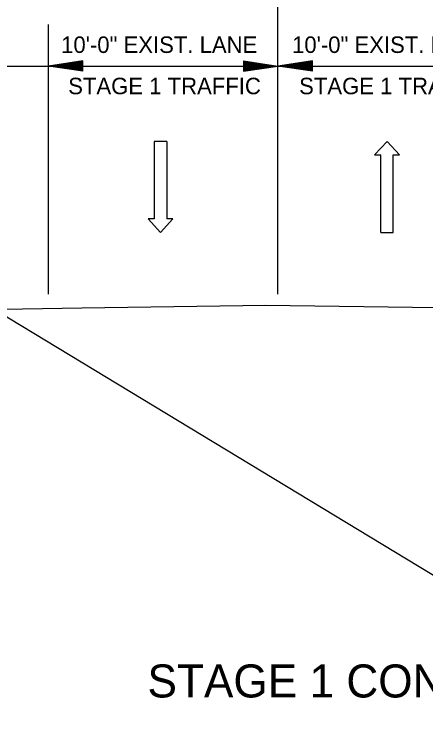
# Model space of a CAD drawing. Extents: x 1807779 to 1818251, y 673292 to 678849.
# Drawn here: x 1814990.8 to 1815170.3, y 673775 to 674083.2 of the extents above; entities that cross this region are included whole.
import ezdxf

# ---------------------------------------------------------------- set-up
doc = ezdxf.new("R2010")
doc.units = 0
for name, color, linetype in [('Default', 7, 'Continuous'), ('Dimensions', 7, 'Continuous'), ('S_PHOTO_CTL_ANNOT', 7, 'Continuous'), ('T_Drafting', 7, 'Continuous')]:
    doc.layers.add(name, color=color, linetype=linetype)

msp = doc.modelspace()

# ---------------------------------------------------------------- linework, layer by layer
at = {"layer": 'Dimensions'}
for p, q in [((1815105.79, 673961.14), (1815105.79, 674159.62)), ((1815005.79, 673961.14), (1815005.79, 674078.61)), ((1815020.79, 674062.82), (1815005.79, 674060.57)), ((1815020.79, 674062.44), (1815008.29, 674060.57)), ((1815020.79, 674062.06), (1815010.87, 674060.57)), ((1815020.79, 674061.69), (1815013.37, 674060.57)), ((1815020.79, 674058.32), (1815020.79, 674062.82)), ((1815090.79, 674062.82), (1815105.79, 674060.57)), ((1815090.79, 674062.82), (1815090.79, 674058.32)), ((1815090.79, 674062.82), (1815105.79, 674060.57)), ((1815090.79, 674062.82), (1815090.79, 674058.32)), ((1815090.79, 674062.44), (1815103.28, 674060.57)), ((1815090.79, 674062.44), (1815103.28, 674060.57)), ((1815090.79, 674062.06), (1815100.7, 674060.57)), ((1815090.79, 674062.06), (1815100.7, 674060.57)), ((1815090.79, 674061.69), (1815098.21, 674060.57)), ((1815090.79, 674061.69), (1815098.21, 674060.57)), ((1815120.79, 674062.82), (1815105.79, 674060.57)), ((1815120.79, 674062.44), (1815108.29, 674060.57)), ((1815120.79, 674062.06), (1815110.87, 674060.57)), ((1815120.79, 674061.69), (1815113.37, 674060.57)), ((1815120.79, 674058.32), (1815120.79, 674062.82)), ((1814876.97, 674060.57), (1815105.79, 674060.57)), ((1815020.79, 674058.32), (1815005.79, 674060.57)), ((1815020.79, 674058.69), (1815008.29, 674060.57)), ((1815020.79, 674059.08), (1815010.87, 674060.57)), ((1815020.79, 674059.45), (1815013.37, 674060.57)), ((1815020.79, 674061.3), (1815015.91, 674060.57)), ((1815020.79, 674059.84), (1815015.91, 674060.57)), ((1815020.79, 674060.92), (1815018.42, 674060.57)), ((1815020.79, 674060.22), (1815018.42, 674060.57)), ((1815090.79, 674061.3), (1815095.66, 674060.57)), ((1815090.79, 674061.3), (1815095.66, 674060.57)), ((1815090.79, 674060.92), (1815093.16, 674060.57)), ((1815090.79, 674060.92), (1815093.16, 674060.57)), ((1815090.79, 674058.32), (1815105.79, 674060.57)), ((1815090.79, 674059.83), (1815095.66, 674060.57)), ((1815090.79, 674059.08), (1815100.7, 674060.57)), ((1815090.79, 674058.69), (1815103.28, 674060.57)), ((1815090.79, 674059.45), (1815098.21, 674060.57)), ((1815090.79, 674060.22), (1815093.16, 674060.57)), ((1815090.79, 674058.32), (1815105.79, 674060.57)), ((1815090.79, 674059.83), (1815095.66, 674060.57)), ((1815090.79, 674059.08), (1815100.7, 674060.57)), ((1815090.79, 674058.69), (1815103.28, 674060.57)), ((1815090.79, 674059.45), (1815098.21, 674060.57)), ((1815090.79, 674060.22), (1815093.16, 674060.57)), ((1815105.79, 674060.57), (1815332.89, 674060.57)), ((1815120.79, 674058.32), (1815105.79, 674060.57)), ((1815120.79, 674058.69), (1815108.29, 674060.57)), ((1815120.79, 674059.08), (1815110.87, 674060.57)), ((1815120.79, 674059.45), (1815113.37, 674060.57)), ((1815120.79, 674061.3), (1815115.91, 674060.57)), ((1815120.79, 674059.84), (1815115.91, 674060.57)), ((1815120.79, 674060.92), (1815118.42, 674060.57)), ((1815120.79, 674060.22), (1815118.42, 674060.57)), ((1815057.3, 674027.69), (1815057.3, 673993.97)), ((1815150.64, 673988.05), (1815150.64, 674021.77))]:
    msp.add_line(p, q, dxfattribs=at)
for points in [[(1815057.3, 674027.69), (1815051.9, 674027.69), (1815051.9, 673993.97), (1815049.2, 673993.97), (1815054.6, 673988.05), (1815060, 673993.97), (1815057.3, 673993.97)], [(1815150.64, 673988.05), (1815156.04, 673988.05), (1815156.04, 674021.77), (1815158.74, 674021.77), (1815153.34, 674027.69), (1815147.94, 674021.77), (1815150.64, 674021.77)]]:
    msp.add_lwpolyline(points, dxfattribs=at)
at = {"layer": 'S_PHOTO_CTL_ANNOT'}
msp.add_line((1814425.79, 674291.38), (1816075.79, 673292.32), dxfattribs=at)
at = {"layer": 'T_Drafting'}
msp.add_lwpolyline([(1814480.16, 673949.87), (1814535.82, 673916.91), (1814671.2, 673824.11), (1814833.77, 673936.36), (1814875.27, 673943.12), (1814925.5, 673953.52), (1815020.37, 673955.18), (1815100.55, 673956.25), (1815260.54, 673954.11), (1815289.01, 673953.47), (1815317.34, 673949.88), (1815367.9, 673935.45), (1815415.36, 673922.36), (1815530.07, 673861.35), (1815607.52, 673843.51), (1815663.01, 673838.86), (1815719.46, 673834.02), (1815906.27, 673833.05), (1815973.94, 673835.62)], dxfattribs=at)

# ---------------------------------------------------------------- texts
at = {"layer": 'Default'}
msp.add_text('STAGE 1 CONSTRUCTION', height=14.4, dxfattribs=at).set_placement((1815048.93, 673785.24))
at = {"layer": 'Dimensions'}
for s, p in [('10\'-0" EXIST. LANE', (1815011.28, 674066.26)), ('10\'-0" EXIST. LANE', (1815111.95, 674066.26)), ('STAGE 1 TRAFFIC', (1815014.36, 674048.26)), ('STAGE 1 TRAFFIC', (1815115.02, 674048.26))]:
    msp.add_text(s, height=7.2, dxfattribs=at).set_placement(p)

doc.saveas('drawing.dxf')
